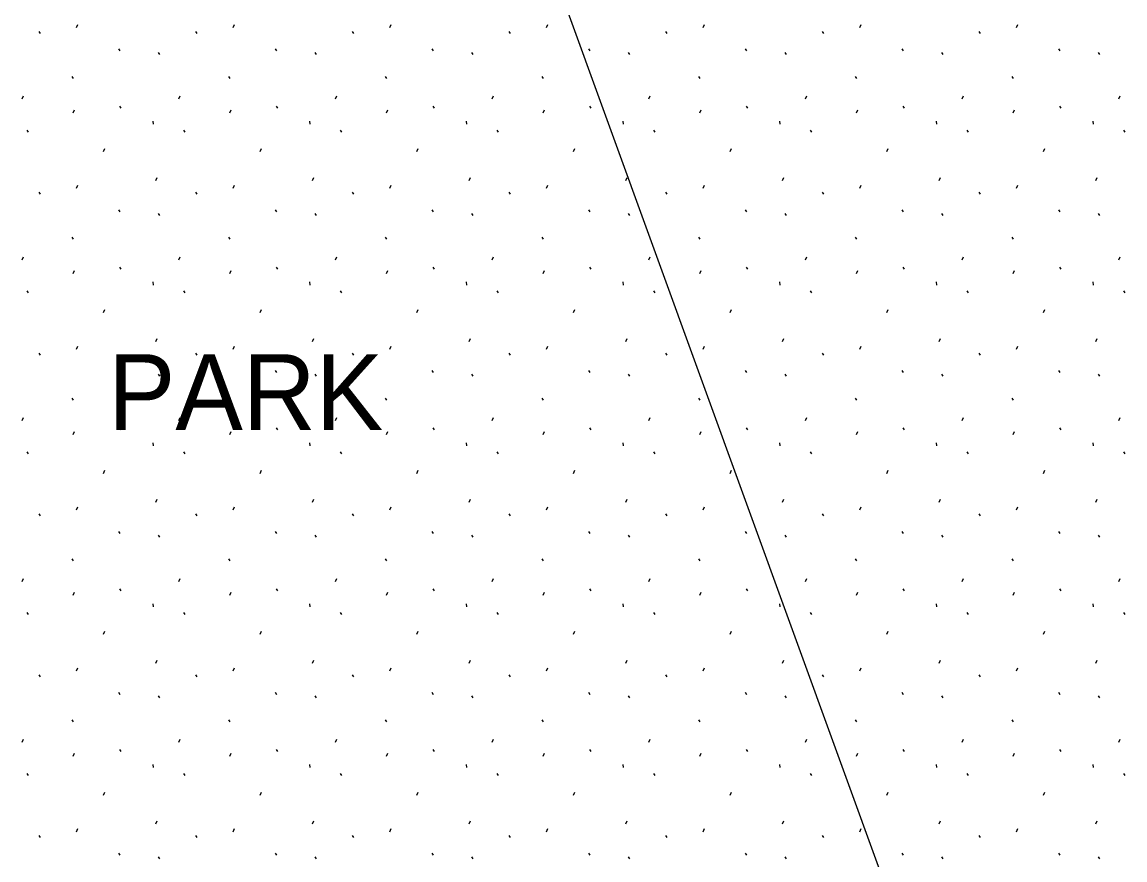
# Model space of a CAD drawing. Extents: x 419396 to 421519, y 4453567 to 4456767.
# Drawn here: x 420735 to 420793.4, y 4454627.8 to 4454672.1 of the extents above; entities that cross this region are included whole.
import ezdxf

# ---------------------------------------------------------------- set-up
doc = ezdxf.new("R2010")
doc.units = 0
for name, color, linetype in [('Level 21', 7, 'Continuous'), ('Level 41', 7, 'Continuous'), ('Level 61', 7, 'Continuous')]:
    doc.layers.add(name, color=color, linetype=linetype)

msp = doc.modelspace()

# ---------------------------------------------------------------- linework, layer by layer
at = {"layer": 'Level 21'}
msp.add_line((420751.238, 4454707.424), (420789.047, 4454603.449), dxfattribs=at)
at = {"layer": 'Level 41'}
for p, q in [((420737.863, 4454671.859), (420737.934, 4454672.019)), ((420746.156, 4454671.859), (420746.227, 4454672.019)), ((420754.449, 4454671.859), (420754.52, 4454672.019)), ((420762.742, 4454671.859), (420762.813, 4454672.019)), ((420771.035, 4454671.859), (420771.106, 4454672.019)), ((420779.328, 4454671.859), (420779.399, 4454672.019)), ((420787.621, 4454671.859), (420787.692, 4454672.019)), ((420735.875, 4454671.651), (420735.946, 4454671.545)), ((420744.168, 4454671.651), (420744.239, 4454671.545)), ((420752.461, 4454671.651), (420752.532, 4454671.545)), ((420760.754, 4454671.651), (420760.825, 4454671.545)), ((420769.047, 4454671.651), (420769.118, 4454671.545)), ((420777.34, 4454671.651), (420777.411, 4454671.545)), ((420785.633, 4454671.651), (420785.704, 4454671.545)), ((420740.083, 4454670.722), (420740.154, 4454670.615)), ((420748.376, 4454670.722), (420748.447, 4454670.615)), ((420756.669, 4454670.722), (420756.74, 4454670.615)), ((420764.962, 4454670.722), (420765.033, 4454670.615)), ((420773.255, 4454670.722), (420773.326, 4454670.615)), ((420781.548, 4454670.722), (420781.619, 4454670.615)), ((420789.841, 4454670.722), (420789.912, 4454670.615)), ((420742.182, 4454670.53), (420742.253, 4454670.423)), ((420750.475, 4454670.53), (420750.546, 4454670.423)), ((420758.768, 4454670.53), (420758.839, 4454670.423)), ((420767.061, 4454670.53), (420767.132, 4454670.423)), ((420775.354, 4454670.53), (420775.425, 4454670.423)), ((420783.647, 4454670.53), (420783.718, 4454670.423)), ((420791.94, 4454670.53), (420792.011, 4454670.423)), ((420737.627, 4454669.269), (420737.698, 4454669.162)), ((420745.92, 4454669.269), (420745.991, 4454669.162)), ((420754.213, 4454669.269), (420754.284, 4454669.162)), ((420762.506, 4454669.269), (420762.577, 4454669.162)), ((420770.799, 4454669.269), (420770.87, 4454669.162)), ((420779.092, 4454669.269), (420779.163, 4454669.162)), ((420787.385, 4454669.269), (420787.456, 4454669.162)), ((420734.986, 4454668.076), (420735.057, 4454668.235)), ((420743.279, 4454668.076), (420743.35, 4454668.235)), ((420751.572, 4454668.076), (420751.643, 4454668.235)), ((420759.865, 4454668.076), (420759.936, 4454668.235)), ((420768.158, 4454668.076), (420768.229, 4454668.235)), ((420776.451, 4454668.076), (420776.522, 4454668.235)), ((420784.744, 4454668.076), (420784.815, 4454668.235)), ((420793.037, 4454668.076), (420793.108, 4454668.235)), ((420737.685, 4454667.347), (420737.757, 4454667.507)), ((420740.15, 4454667.692), (420740.221, 4454667.585)), ((420745.978, 4454667.347), (420746.05, 4454667.507)), ((420748.443, 4454667.692), (420748.514, 4454667.585)), ((420754.271, 4454667.347), (420754.343, 4454667.507)), ((420756.736, 4454667.692), (420756.807, 4454667.585)), ((420762.564, 4454667.347), (420762.636, 4454667.507)), ((420765.029, 4454667.692), (420765.1, 4454667.585)), ((420770.857, 4454667.347), (420770.929, 4454667.507)), ((420773.322, 4454667.692), (420773.393, 4454667.585)), ((420779.15, 4454667.347), (420779.222, 4454667.507)), ((420781.615, 4454667.692), (420781.686, 4454667.585)), ((420787.443, 4454667.347), (420787.515, 4454667.507)), ((420789.908, 4454667.692), (420789.979, 4454667.585)), ((420741.908, 4454666.901), (420741.926, 4454666.741)), ((420750.201, 4454666.901), (420750.219, 4454666.741)), ((420758.494, 4454666.901), (420758.512, 4454666.741)), ((420766.787, 4454666.901), (420766.805, 4454666.741)), ((420775.08, 4454666.901), (420775.098, 4454666.741)), ((420783.373, 4454666.901), (420783.391, 4454666.741)), ((420791.666, 4454666.901), (420791.684, 4454666.741)), ((420735.245, 4454666.431), (420735.315, 4454666.324)), ((420743.538, 4454666.431), (420743.608, 4454666.324)), ((420751.831, 4454666.431), (420751.901, 4454666.324)), ((420760.124, 4454666.431), (420760.194, 4454666.324)), ((420768.417, 4454666.431), (420768.487, 4454666.324)), ((420776.71, 4454666.431), (420776.78, 4454666.324)), ((420785.003, 4454666.431), (420785.073, 4454666.324)), ((420793.296, 4454666.431), (420793.366, 4454666.324)), ((420739.301, 4454665.287), (420739.373, 4454665.447)), ((420747.594, 4454665.287), (420747.666, 4454665.447)), ((420755.887, 4454665.287), (420755.959, 4454665.447)), ((420764.18, 4454665.287), (420764.252, 4454665.447)), ((420772.473, 4454665.287), (420772.545, 4454665.447)), ((420780.766, 4454665.287), (420780.838, 4454665.447)), ((420789.059, 4454665.287), (420789.131, 4454665.447)), ((420742.073, 4454663.757), (420742.143, 4454663.917)), ((420750.366, 4454663.757), (420750.436, 4454663.917)), ((420758.659, 4454663.757), (420758.729, 4454663.917)), ((420766.952, 4454663.757), (420767.022, 4454663.917)), ((420775.245, 4454663.757), (420775.315, 4454663.917)), ((420783.538, 4454663.757), (420783.608, 4454663.917)), ((420791.831, 4454663.757), (420791.901, 4454663.917)), ((420735.875, 4454663.141), (420735.946, 4454663.035)), ((420737.863, 4454663.349), (420737.934, 4454663.509)), ((420744.168, 4454663.141), (420744.239, 4454663.035)), ((420746.156, 4454663.349), (420746.227, 4454663.509)), ((420752.461, 4454663.141), (420752.532, 4454663.035)), ((420754.449, 4454663.349), (420754.52, 4454663.509)), ((420760.754, 4454663.141), (420760.825, 4454663.035)), ((420762.742, 4454663.349), (420762.813, 4454663.509)), ((420769.047, 4454663.141), (420769.118, 4454663.035)), ((420771.035, 4454663.349), (420771.106, 4454663.509)), ((420777.34, 4454663.141), (420777.411, 4454663.035)), ((420779.328, 4454663.349), (420779.399, 4454663.509)), ((420785.633, 4454663.141), (420785.704, 4454663.035)), ((420787.621, 4454663.349), (420787.692, 4454663.509)), ((420740.083, 4454662.212), (420740.154, 4454662.105)), ((420742.182, 4454662.02), (420742.253, 4454661.913)), ((420748.376, 4454662.212), (420748.447, 4454662.105)), ((420750.475, 4454662.02), (420750.546, 4454661.913)), ((420756.669, 4454662.212), (420756.74, 4454662.105)), ((420758.768, 4454662.02), (420758.839, 4454661.913)), ((420764.962, 4454662.212), (420765.033, 4454662.105)), ((420767.061, 4454662.02), (420767.132, 4454661.913)), ((420773.255, 4454662.212), (420773.326, 4454662.105)), ((420775.354, 4454662.02), (420775.425, 4454661.913)), ((420781.548, 4454662.212), (420781.619, 4454662.105)), ((420783.647, 4454662.02), (420783.718, 4454661.913)), ((420789.841, 4454662.212), (420789.912, 4454662.105)), ((420791.94, 4454662.02), (420792.011, 4454661.913)), ((420737.627, 4454660.759), (420737.698, 4454660.652)), ((420745.92, 4454660.759), (420745.991, 4454660.652)), ((420754.213, 4454660.759), (420754.284, 4454660.652)), ((420762.506, 4454660.759), (420762.577, 4454660.652)), ((420770.799, 4454660.759), (420770.87, 4454660.652)), ((420779.092, 4454660.759), (420779.163, 4454660.652)), ((420787.385, 4454660.759), (420787.456, 4454660.652)), ((420734.986, 4454659.566), (420735.057, 4454659.725)), ((420743.279, 4454659.566), (420743.35, 4454659.725)), ((420751.572, 4454659.566), (420751.643, 4454659.725)), ((420759.865, 4454659.566), (420759.936, 4454659.725)), ((420768.158, 4454659.566), (420768.229, 4454659.725)), ((420776.451, 4454659.566), (420776.522, 4454659.725)), ((420784.744, 4454659.566), (420784.815, 4454659.725)), ((420793.037, 4454659.566), (420793.108, 4454659.725)), ((420740.15, 4454659.182), (420740.221, 4454659.075)), ((420748.443, 4454659.182), (420748.514, 4454659.075)), ((420756.736, 4454659.182), (420756.807, 4454659.075)), ((420765.029, 4454659.182), (420765.1, 4454659.075)), ((420773.322, 4454659.182), (420773.393, 4454659.075)), ((420781.615, 4454659.182), (420781.686, 4454659.075)), ((420789.908, 4454659.182), (420789.979, 4454659.075)), ((420737.685, 4454658.837), (420737.757, 4454658.997)), ((420745.978, 4454658.837), (420746.05, 4454658.997)), ((420754.271, 4454658.837), (420754.343, 4454658.997)), ((420762.564, 4454658.837), (420762.636, 4454658.997)), ((420770.857, 4454658.837), (420770.929, 4454658.997)), ((420779.15, 4454658.837), (420779.222, 4454658.997)), ((420787.443, 4454658.837), (420787.515, 4454658.997)), ((420735.245, 4454657.921), (420735.315, 4454657.814)), ((420741.908, 4454658.391), (420741.926, 4454658.231)), ((420743.538, 4454657.921), (420743.608, 4454657.814)), ((420750.201, 4454658.391), (420750.219, 4454658.231)), ((420751.831, 4454657.921), (420751.901, 4454657.814)), ((420758.494, 4454658.391), (420758.512, 4454658.231)), ((420760.124, 4454657.921), (420760.194, 4454657.814)), ((420766.787, 4454658.391), (420766.805, 4454658.231)), ((420768.417, 4454657.921), (420768.487, 4454657.814)), ((420775.08, 4454658.391), (420775.098, 4454658.231)), ((420776.71, 4454657.921), (420776.78, 4454657.814)), ((420783.373, 4454658.391), (420783.391, 4454658.231)), ((420785.003, 4454657.921), (420785.073, 4454657.814)), ((420791.666, 4454658.391), (420791.684, 4454658.231)), ((420793.296, 4454657.921), (420793.366, 4454657.814)), ((420739.301, 4454656.777), (420739.373, 4454656.937)), ((420747.594, 4454656.777), (420747.666, 4454656.937)), ((420755.887, 4454656.777), (420755.959, 4454656.937)), ((420764.18, 4454656.777), (420764.252, 4454656.937)), ((420772.473, 4454656.777), (420772.545, 4454656.937)), ((420780.766, 4454656.777), (420780.838, 4454656.937)), ((420789.059, 4454656.777), (420789.131, 4454656.937)), ((420737.863, 4454654.839), (420737.934, 4454654.999)), ((420742.073, 4454655.247), (420742.143, 4454655.407)), ((420746.156, 4454654.839), (420746.227, 4454654.999)), ((420750.366, 4454655.247), (420750.436, 4454655.407)), ((420754.449, 4454654.839), (420754.52, 4454654.999)), ((420758.659, 4454655.247), (420758.729, 4454655.407)), ((420762.742, 4454654.839), (420762.813, 4454654.999)), ((420766.952, 4454655.247), (420767.022, 4454655.407)), ((420771.035, 4454654.839), (420771.106, 4454654.999)), ((420775.245, 4454655.247), (420775.315, 4454655.407)), ((420779.328, 4454654.839), (420779.399, 4454654.999)), ((420783.538, 4454655.247), (420783.608, 4454655.407)), ((420787.621, 4454654.839), (420787.692, 4454654.999)), ((420791.831, 4454655.247), (420791.901, 4454655.407)), ((420735.875, 4454654.631), (420735.946, 4454654.525)), ((420744.168, 4454654.631), (420744.239, 4454654.525)), ((420752.461, 4454654.631), (420752.532, 4454654.525)), ((420760.754, 4454654.631), (420760.825, 4454654.525)), ((420769.047, 4454654.631), (420769.118, 4454654.525)), ((420777.34, 4454654.631), (420777.411, 4454654.525)), ((420785.633, 4454654.631), (420785.704, 4454654.525)), ((420740.083, 4454653.702), (420740.154, 4454653.595)), ((420742.182, 4454653.51), (420742.253, 4454653.403)), ((420748.376, 4454653.702), (420748.447, 4454653.595)), ((420750.475, 4454653.51), (420750.546, 4454653.403)), ((420756.669, 4454653.702), (420756.74, 4454653.595)), ((420758.768, 4454653.51), (420758.839, 4454653.403)), ((420764.962, 4454653.702), (420765.033, 4454653.595)), ((420767.061, 4454653.51), (420767.132, 4454653.403)), ((420773.255, 4454653.702), (420773.326, 4454653.595)), ((420775.354, 4454653.51), (420775.425, 4454653.403)), ((420781.548, 4454653.702), (420781.619, 4454653.595)), ((420783.647, 4454653.51), (420783.718, 4454653.403)), ((420789.841, 4454653.702), (420789.912, 4454653.595)), ((420791.94, 4454653.51), (420792.011, 4454653.403)), ((420737.627, 4454652.249), (420737.698, 4454652.142)), ((420745.92, 4454652.249), (420745.991, 4454652.142)), ((420754.213, 4454652.249), (420754.284, 4454652.142)), ((420762.506, 4454652.249), (420762.577, 4454652.142)), ((420770.799, 4454652.249), (420770.87, 4454652.142)), ((420779.092, 4454652.249), (420779.163, 4454652.142)), ((420787.385, 4454652.249), (420787.456, 4454652.142)), ((420734.986, 4454651.056), (420735.057, 4454651.215)), ((420743.279, 4454651.056), (420743.35, 4454651.215)), ((420751.572, 4454651.056), (420751.643, 4454651.215)), ((420759.865, 4454651.056), (420759.936, 4454651.215)), ((420768.158, 4454651.056), (420768.229, 4454651.215)), ((420776.451, 4454651.056), (420776.522, 4454651.215)), ((420784.744, 4454651.056), (420784.815, 4454651.215)), ((420793.037, 4454651.056), (420793.108, 4454651.215)), ((420737.685, 4454650.327), (420737.757, 4454650.487)), ((420740.15, 4454650.672), (420740.221, 4454650.565)), ((420745.978, 4454650.327), (420746.05, 4454650.487)), ((420748.443, 4454650.672), (420748.514, 4454650.565)), ((420754.271, 4454650.327), (420754.343, 4454650.487)), ((420756.736, 4454650.672), (420756.807, 4454650.565)), ((420762.564, 4454650.327), (420762.636, 4454650.487)), ((420765.029, 4454650.672), (420765.1, 4454650.565)), ((420770.857, 4454650.327), (420770.929, 4454650.487)), ((420773.322, 4454650.672), (420773.393, 4454650.565)), ((420779.15, 4454650.327), (420779.222, 4454650.487)), ((420781.615, 4454650.672), (420781.686, 4454650.565)), ((420787.443, 4454650.327), (420787.515, 4454650.487)), ((420789.908, 4454650.672), (420789.979, 4454650.565)), ((420741.908, 4454649.881), (420741.926, 4454649.721)), ((420750.201, 4454649.881), (420750.219, 4454649.721)), ((420758.494, 4454649.881), (420758.512, 4454649.721)), ((420766.787, 4454649.881), (420766.805, 4454649.721)), ((420775.08, 4454649.881), (420775.098, 4454649.721)), ((420783.373, 4454649.881), (420783.391, 4454649.721)), ((420791.666, 4454649.881), (420791.684, 4454649.721)), ((420735.245, 4454649.411), (420735.315, 4454649.304)), ((420743.538, 4454649.411), (420743.608, 4454649.304)), ((420751.831, 4454649.411), (420751.901, 4454649.304)), ((420760.124, 4454649.411), (420760.194, 4454649.304)), ((420768.417, 4454649.411), (420768.487, 4454649.304)), ((420776.71, 4454649.411), (420776.78, 4454649.304)), ((420785.003, 4454649.411), (420785.073, 4454649.304)), ((420793.296, 4454649.411), (420793.366, 4454649.304)), ((420739.301, 4454648.267), (420739.373, 4454648.427)), ((420747.594, 4454648.267), (420747.666, 4454648.427)), ((420755.887, 4454648.267), (420755.959, 4454648.427)), ((420764.18, 4454648.267), (420764.252, 4454648.427)), ((420772.473, 4454648.267), (420772.545, 4454648.427)), ((420780.766, 4454648.267), (420780.838, 4454648.427)), ((420789.059, 4454648.267), (420789.131, 4454648.427)), ((420742.073, 4454646.737), (420742.143, 4454646.897)), ((420750.366, 4454646.737), (420750.436, 4454646.897)), ((420758.659, 4454646.737), (420758.729, 4454646.897)), ((420766.952, 4454646.737), (420767.022, 4454646.897)), ((420775.245, 4454646.737), (420775.315, 4454646.897)), ((420783.538, 4454646.737), (420783.608, 4454646.897)), ((420791.831, 4454646.737), (420791.901, 4454646.897)), ((420737.863, 4454646.329), (420737.934, 4454646.489)), ((420746.156, 4454646.329), (420746.227, 4454646.489)), ((420754.449, 4454646.329), (420754.52, 4454646.489)), ((420762.742, 4454646.329), (420762.813, 4454646.489)), ((420771.035, 4454646.329), (420771.106, 4454646.489)), ((420779.328, 4454646.329), (420779.399, 4454646.489)), ((420787.621, 4454646.329), (420787.692, 4454646.489)), ((420735.875, 4454646.121), (420735.946, 4454646.015)), ((420744.168, 4454646.121), (420744.239, 4454646.015)), ((420752.461, 4454646.121), (420752.532, 4454646.015)), ((420760.754, 4454646.121), (420760.825, 4454646.015)), ((420769.047, 4454646.121), (420769.118, 4454646.015)), ((420777.34, 4454646.121), (420777.411, 4454646.015)), ((420785.633, 4454646.121), (420785.704, 4454646.015)), ((420740.083, 4454645.192), (420740.154, 4454645.085)), ((420748.376, 4454645.192), (420748.447, 4454645.085)), ((420756.669, 4454645.192), (420756.74, 4454645.085)), ((420764.962, 4454645.192), (420765.033, 4454645.085)), ((420773.255, 4454645.192), (420773.326, 4454645.085)), ((420781.548, 4454645.192), (420781.619, 4454645.085)), ((420789.841, 4454645.192), (420789.912, 4454645.085)), ((420742.182, 4454645), (420742.253, 4454644.893)), ((420750.475, 4454645), (420750.546, 4454644.893)), ((420758.768, 4454645), (420758.839, 4454644.893)), ((420767.061, 4454645), (420767.132, 4454644.893)), ((420775.354, 4454645), (420775.425, 4454644.893)), ((420783.647, 4454645), (420783.718, 4454644.893)), ((420791.94, 4454645), (420792.011, 4454644.893)), ((420737.627, 4454643.739), (420737.698, 4454643.632)), ((420745.92, 4454643.739), (420745.991, 4454643.632)), ((420754.213, 4454643.739), (420754.284, 4454643.632)), ((420762.506, 4454643.739), (420762.577, 4454643.632)), ((420770.799, 4454643.739), (420770.87, 4454643.632)), ((420779.092, 4454643.739), (420779.163, 4454643.632)), ((420787.385, 4454643.739), (420787.456, 4454643.632)), ((420734.986, 4454642.546), (420735.057, 4454642.705)), ((420743.279, 4454642.546), (420743.35, 4454642.705)), ((420751.572, 4454642.546), (420751.643, 4454642.705)), ((420759.865, 4454642.546), (420759.936, 4454642.705)), ((420768.158, 4454642.546), (420768.229, 4454642.705)), ((420776.451, 4454642.546), (420776.522, 4454642.705)), ((420784.744, 4454642.546), (420784.815, 4454642.705)), ((420793.037, 4454642.546), (420793.108, 4454642.705)), ((420740.15, 4454642.162), (420740.221, 4454642.055)), ((420748.443, 4454642.162), (420748.514, 4454642.055)), ((420756.736, 4454642.162), (420756.807, 4454642.055)), ((420765.029, 4454642.162), (420765.1, 4454642.055)), ((420773.322, 4454642.162), (420773.393, 4454642.055)), ((420781.615, 4454642.162), (420781.686, 4454642.055)), ((420789.908, 4454642.162), (420789.979, 4454642.055)), ((420737.685, 4454641.817), (420737.757, 4454641.977)), ((420745.978, 4454641.817), (420746.05, 4454641.977)), ((420754.271, 4454641.817), (420754.343, 4454641.977)), ((420762.564, 4454641.817), (420762.636, 4454641.977)), ((420770.857, 4454641.817), (420770.929, 4454641.977)), ((420779.15, 4454641.817), (420779.222, 4454641.977)), ((420787.443, 4454641.817), (420787.515, 4454641.977)), ((420741.908, 4454641.371), (420741.926, 4454641.211)), ((420750.201, 4454641.371), (420750.219, 4454641.211)), ((420758.494, 4454641.371), (420758.512, 4454641.211)), ((420766.787, 4454641.371), (420766.805, 4454641.211)), ((420775.08, 4454641.371), (420775.098, 4454641.211)), ((420783.373, 4454641.371), (420783.391, 4454641.211)), ((420791.666, 4454641.371), (420791.684, 4454641.211)), ((420735.245, 4454640.901), (420735.315, 4454640.794)), ((420743.538, 4454640.901), (420743.608, 4454640.794)), ((420751.831, 4454640.901), (420751.901, 4454640.794)), ((420760.124, 4454640.901), (420760.194, 4454640.794)), ((420768.417, 4454640.901), (420768.487, 4454640.794)), ((420776.71, 4454640.901), (420776.78, 4454640.794)), ((420785.003, 4454640.901), (420785.073, 4454640.794)), ((420793.296, 4454640.901), (420793.366, 4454640.794)), ((420739.301, 4454639.757), (420739.373, 4454639.917)), ((420747.594, 4454639.757), (420747.666, 4454639.917)), ((420755.887, 4454639.757), (420755.959, 4454639.917)), ((420764.18, 4454639.757), (420764.252, 4454639.917)), ((420772.473, 4454639.757), (420772.545, 4454639.917)), ((420780.766, 4454639.757), (420780.838, 4454639.917)), ((420789.059, 4454639.757), (420789.131, 4454639.917)), ((420742.073, 4454638.227), (420742.143, 4454638.387)), ((420750.366, 4454638.227), (420750.436, 4454638.387)), ((420758.659, 4454638.227), (420758.729, 4454638.387)), ((420766.952, 4454638.227), (420767.022, 4454638.387)), ((420775.245, 4454638.227), (420775.315, 4454638.387)), ((420783.538, 4454638.227), (420783.608, 4454638.387)), ((420791.831, 4454638.227), (420791.901, 4454638.387)), ((420735.875, 4454637.611), (420735.946, 4454637.505)), ((420737.863, 4454637.819), (420737.934, 4454637.979)), ((420744.168, 4454637.611), (420744.239, 4454637.505)), ((420746.156, 4454637.819), (420746.227, 4454637.979)), ((420752.461, 4454637.611), (420752.532, 4454637.505)), ((420754.449, 4454637.819), (420754.52, 4454637.979)), ((420760.754, 4454637.611), (420760.825, 4454637.505)), ((420762.742, 4454637.819), (420762.813, 4454637.979)), ((420769.047, 4454637.611), (420769.118, 4454637.505)), ((420771.035, 4454637.819), (420771.106, 4454637.979)), ((420777.34, 4454637.611), (420777.411, 4454637.505)), ((420779.328, 4454637.819), (420779.399, 4454637.979)), ((420785.633, 4454637.611), (420785.704, 4454637.505)), ((420787.621, 4454637.819), (420787.692, 4454637.979)), ((420740.083, 4454636.682), (420740.154, 4454636.575)), ((420742.182, 4454636.49), (420742.253, 4454636.383)), ((420748.376, 4454636.682), (420748.447, 4454636.575)), ((420750.475, 4454636.49), (420750.546, 4454636.383)), ((420756.669, 4454636.682), (420756.74, 4454636.575)), ((420758.768, 4454636.49), (420758.839, 4454636.383)), ((420764.962, 4454636.682), (420765.033, 4454636.575)), ((420767.061, 4454636.49), (420767.132, 4454636.383)), ((420773.255, 4454636.682), (420773.326, 4454636.575)), ((420775.354, 4454636.49), (420775.425, 4454636.383)), ((420781.548, 4454636.682), (420781.619, 4454636.575)), ((420783.647, 4454636.49), (420783.718, 4454636.383)), ((420789.841, 4454636.682), (420789.912, 4454636.575)), ((420791.94, 4454636.49), (420792.011, 4454636.383)), ((420737.627, 4454635.229), (420737.698, 4454635.122)), ((420745.92, 4454635.229), (420745.991, 4454635.122)), ((420754.213, 4454635.229), (420754.284, 4454635.122)), ((420762.506, 4454635.229), (420762.577, 4454635.122)), ((420770.799, 4454635.229), (420770.87, 4454635.122)), ((420779.092, 4454635.229), (420779.163, 4454635.122)), ((420787.385, 4454635.229), (420787.456, 4454635.122)), ((420734.986, 4454634.036), (420735.057, 4454634.195)), ((420743.279, 4454634.036), (420743.35, 4454634.195)), ((420751.572, 4454634.036), (420751.643, 4454634.195)), ((420759.865, 4454634.036), (420759.936, 4454634.195)), ((420768.158, 4454634.036), (420768.229, 4454634.195)), ((420776.451, 4454634.036), (420776.522, 4454634.195)), ((420784.744, 4454634.036), (420784.815, 4454634.195)), ((420793.037, 4454634.036), (420793.108, 4454634.195)), ((420737.685, 4454633.307), (420737.757, 4454633.467)), ((420740.15, 4454633.652), (420740.221, 4454633.545)), ((420745.978, 4454633.307), (420746.05, 4454633.467)), ((420748.443, 4454633.652), (420748.514, 4454633.545)), ((420754.271, 4454633.307), (420754.343, 4454633.467)), ((420756.736, 4454633.652), (420756.807, 4454633.545)), ((420762.564, 4454633.307), (420762.636, 4454633.467)), ((420765.029, 4454633.652), (420765.1, 4454633.545)), ((420770.857, 4454633.307), (420770.929, 4454633.467)), ((420773.322, 4454633.652), (420773.393, 4454633.545)), ((420779.15, 4454633.307), (420779.222, 4454633.467)), ((420781.615, 4454633.652), (420781.686, 4454633.545)), ((420787.443, 4454633.307), (420787.515, 4454633.467)), ((420789.908, 4454633.652), (420789.979, 4454633.545)), ((420741.908, 4454632.861), (420741.926, 4454632.701)), ((420750.201, 4454632.861), (420750.219, 4454632.701)), ((420758.494, 4454632.861), (420758.512, 4454632.701)), ((420766.787, 4454632.861), (420766.805, 4454632.701)), ((420775.08, 4454632.861), (420775.098, 4454632.701)), ((420783.373, 4454632.861), (420783.391, 4454632.701)), ((420791.666, 4454632.861), (420791.684, 4454632.701)), ((420735.245, 4454632.391), (420735.315, 4454632.284)), ((420743.538, 4454632.391), (420743.608, 4454632.284)), ((420751.831, 4454632.391), (420751.901, 4454632.284)), ((420760.124, 4454632.391), (420760.194, 4454632.284)), ((420768.417, 4454632.391), (420768.487, 4454632.284)), ((420776.71, 4454632.391), (420776.78, 4454632.284)), ((420785.003, 4454632.391), (420785.073, 4454632.284)), ((420793.296, 4454632.391), (420793.366, 4454632.284)), ((420739.301, 4454631.247), (420739.373, 4454631.407)), ((420747.594, 4454631.247), (420747.666, 4454631.407)), ((420755.887, 4454631.247), (420755.959, 4454631.407)), ((420764.18, 4454631.247), (420764.252, 4454631.407)), ((420772.473, 4454631.247), (420772.545, 4454631.407)), ((420780.766, 4454631.247), (420780.838, 4454631.407)), ((420789.059, 4454631.247), (420789.131, 4454631.407)), ((420742.073, 4454629.717), (420742.143, 4454629.877)), ((420750.366, 4454629.717), (420750.436, 4454629.877)), ((420758.659, 4454629.717), (420758.729, 4454629.877)), ((420766.952, 4454629.717), (420767.022, 4454629.877)), ((420775.245, 4454629.717), (420775.315, 4454629.877)), ((420783.538, 4454629.717), (420783.608, 4454629.877)), ((420791.831, 4454629.717), (420791.901, 4454629.877)), ((420737.863, 4454629.309), (420737.934, 4454629.469)), ((420746.156, 4454629.309), (420746.227, 4454629.469)), ((420754.449, 4454629.309), (420754.52, 4454629.469)), ((420762.742, 4454629.309), (420762.813, 4454629.469)), ((420771.035, 4454629.309), (420771.106, 4454629.469)), ((420779.328, 4454629.309), (420779.399, 4454629.469)), ((420787.621, 4454629.309), (420787.692, 4454629.469)), ((420735.875, 4454629.101), (420735.946, 4454628.995)), ((420744.168, 4454629.101), (420744.239, 4454628.995)), ((420752.461, 4454629.101), (420752.532, 4454628.995)), ((420760.754, 4454629.101), (420760.825, 4454628.995)), ((420769.047, 4454629.101), (420769.118, 4454628.995)), ((420777.34, 4454629.101), (420777.411, 4454628.995)), ((420785.633, 4454629.101), (420785.704, 4454628.995)), ((420740.083, 4454628.172), (420740.154, 4454628.065)), ((420748.376, 4454628.172), (420748.447, 4454628.065)), ((420756.669, 4454628.172), (420756.74, 4454628.065)), ((420764.962, 4454628.172), (420765.033, 4454628.065)), ((420773.255, 4454628.172), (420773.326, 4454628.065)), ((420781.548, 4454628.172), (420781.619, 4454628.065)), ((420789.841, 4454628.172), (420789.912, 4454628.065)), ((420742.182, 4454627.98), (420742.253, 4454627.873)), ((420750.475, 4454627.98), (420750.546, 4454627.873)), ((420758.768, 4454627.98), (420758.839, 4454627.873)), ((420767.061, 4454627.98), (420767.132, 4454627.873)), ((420775.354, 4454627.98), (420775.425, 4454627.873)), ((420783.647, 4454627.98), (420783.718, 4454627.873)), ((420791.94, 4454627.98), (420792.011, 4454627.873))]:
    msp.add_line(p, q, dxfattribs=at)

# ---------------------------------------------------------------- texts
at = {"layer": 'Level 61'}
msp.add_text('PARK', height=4, dxfattribs=at).set_placement((420739.534, 4454650.568))

doc.saveas('drawing.dxf')
